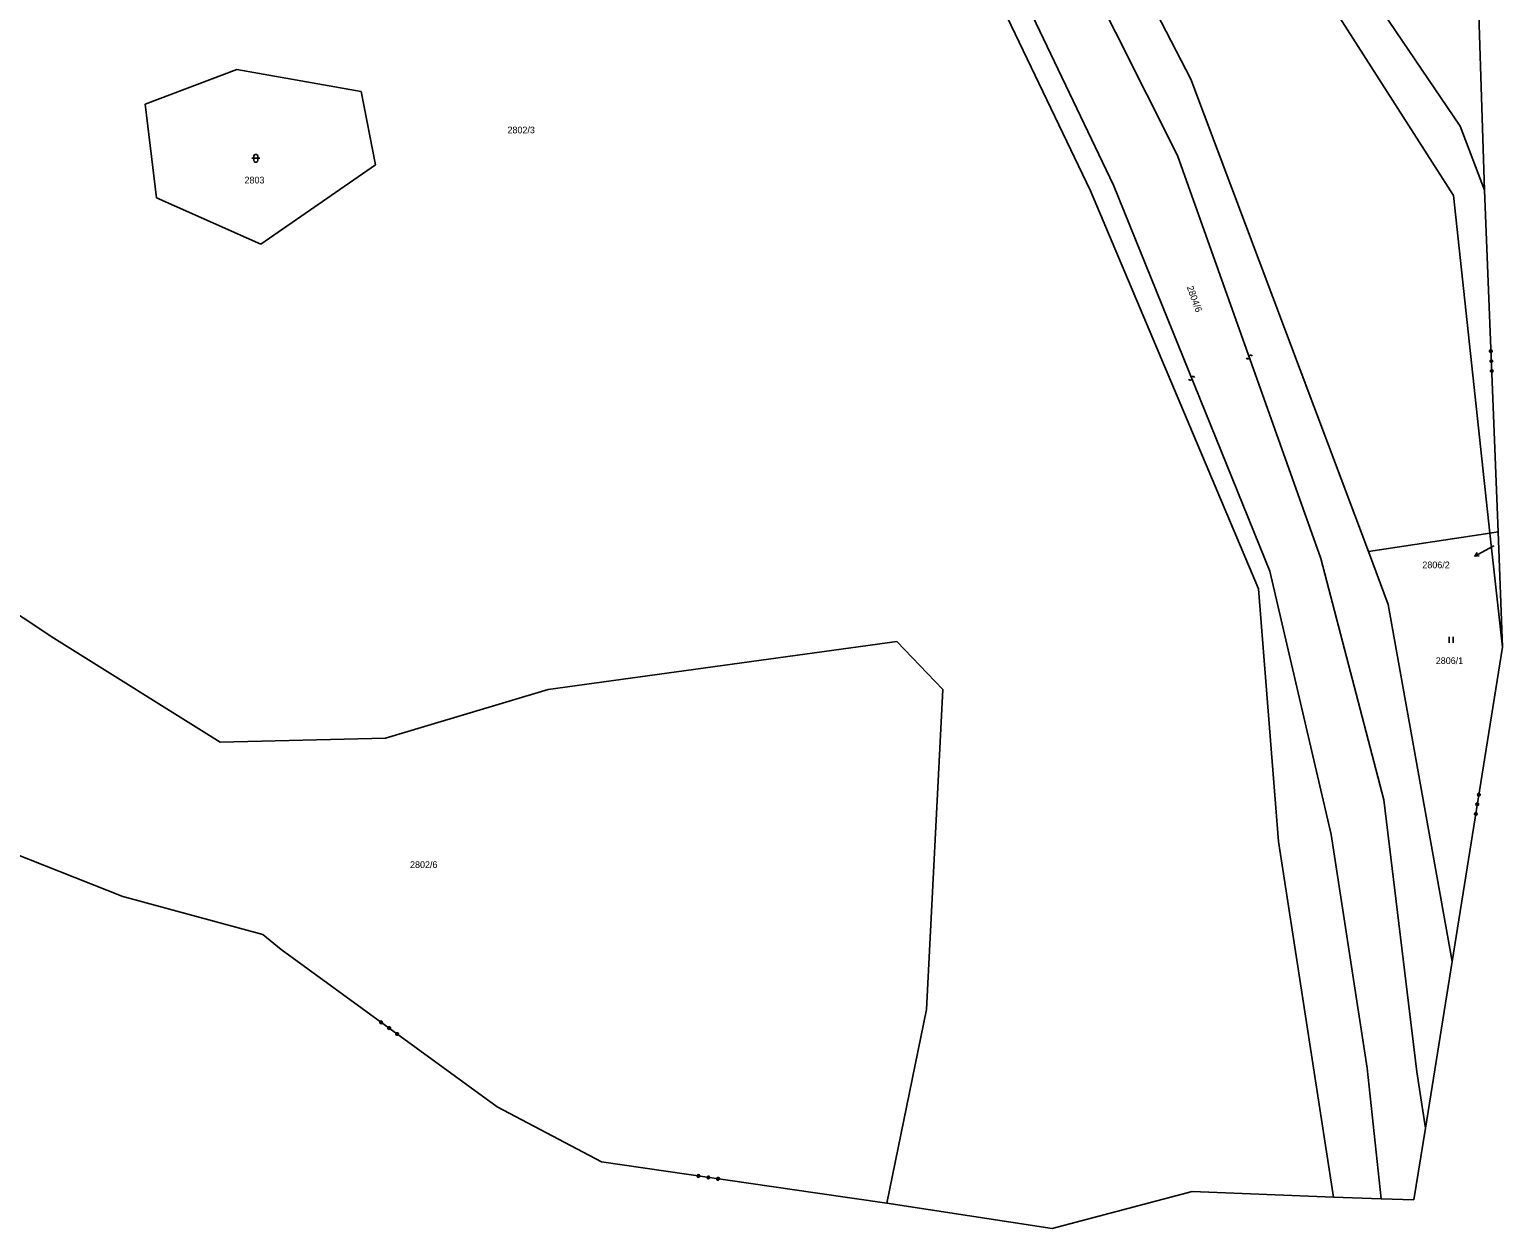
# Model space of a CAD drawing. Extents: x -747792 to -745414, y -1093712 to -1091463.
# Drawn here: x -746438.9 to -746252.1, y -1093651.7 to -1093499.7 of the extents above; entities that cross this region are included whole.
import ezdxf

# ---------------------------------------------------------------- set-up
doc = ezdxf.new("R2010")
doc.units = 0
for name, color, linetype in [('Budovy', 7, 'Continuous'), ('Doplňkové značky', 7, 'Continuous'), ('Koleje_dopravní prvky', 7, 'Continuous'), ('Kultury', 7, 'Continuous'), ('Stromy_porost', 7, 'Continuous')]:
    doc.layers.add(name, color=color, linetype=linetype)

msp = doc.modelspace()

# ---------------------------------------------------------------- linework, layer by layer
at = {"layer": 'Budovy'}
for points in [[(-746410.71, -1093516.02), (-746410.08, -1093516.02), (-746409.71, -1093516.02)], [(-746258.83, -1093576.71), (-746258.83, -1093577.46)], [(-746258.33, -1093577.46), (-746258.33, -1093576.71)]]:
    msp.add_lwpolyline(points, dxfattribs=at)
msp.add_lwpolyline([(-746410.46, -1093515.77), (-746410.41, -1093515.62), (-746410.28, -1093515.54), (-746410.13, -1093515.54), (-746410, -1093515.62), (-746409.95, -1093515.77), (-746409.95, -1093516.27), (-746410, -1093516.42), (-746410.13, -1093516.51), (-746410.28, -1093516.51), (-746410.41, -1093516.42), (-746410.46, -1093516.27)], close=True, dxfattribs=at)
at = {"layer": 'Doplňkové značky'}
for points in [[(-746255.58, -1093566.46), (-746254.25, -1093565.76)], [(-746255.02, -1093566.45), (-746255.58, -1093566.46), (-746255.25, -1093566)], [(-746253.14, -1093565.18), (-746254.25, -1093565.76)]]:
    msp.add_lwpolyline(points, dxfattribs=at)
at = {"layer": 'Kultury'}
for points in [[(-746326.62, -1093466.72), (-746301.41, -1093519.45)], [(-746293.28, -1093515.69), (-746312.92, -1093476.62)], [(-746275.09, -1093566.78), (-746293.28, -1093515.69)], [(-746281.57, -1093568.4), (-746301.41, -1093519.45)], [(-746284.55, -1093541.34), (-746284.45, -1093541.46), (-746284.28, -1093541.47), (-746284.18, -1093541.36), (-746284.18, -1093541.1), (-746284.07, -1093541), (-746283.91, -1093541.01), (-746283.82, -1093541.13)], [(-746291.85, -1093544.04), (-746291.74, -1093544.16), (-746291.58, -1093544.16), (-746291.48, -1093544.04), (-746291.49, -1093543.79), (-746291.38, -1093543.68), (-746291.22, -1093543.69), (-746291.13, -1093543.81)], [(-746267.11, -1093597.36), (-746275.09, -1093566.78)], [(-746273.79, -1093601.76), (-746281.57, -1093568.4)], [(-746262.92, -1093631.86), (-746267.11, -1093597.36)], [(-746269.23, -1093631.41), (-746273.79, -1093601.76)], [(-746267.46, -1093647.96), (-746269.23, -1093631.41)], [(-746261.83, -1093639.01), (-746262.92, -1093631.86)]]:
    msp.add_lwpolyline(points, dxfattribs=at)
at = {"layer": 'Stromy_porost'}
for points in [[(-746323.94, -1093443.5), (-746291.61, -1093505.99)], [(-746330.96, -1093464.61), (-746304.31, -1093520.15)], [(-746258.27, -1093520.75), (-746280.81, -1093485.48)], [(-746268.85, -1093495.08), (-746257.44, -1093511.96)], [(-746254.33, -1093520.07), (-746255.14, -1093495.13)], [(-746424.23, -1093509.18), (-746412.61, -1093504.77)], [(-746412.61, -1093504.77), (-746396.84, -1093507.58)], [(-746291.61, -1093505.99), (-746269.07, -1093565.89)], [(-746396.84, -1093507.58), (-746395.01, -1093516.87)], [(-746422.81, -1093521.06), (-746424.23, -1093509.18)], [(-746257.44, -1093511.96), (-746254.33, -1093520.07)], [(-746395.01, -1093516.87), (-746409.56, -1093526.93)], [(-746304.31, -1093520.15), (-746283.02, -1093570.6)], [(-746254.33, -1093520.07), (-746252.62, -1093563.41)], [(-746409.56, -1093526.93), (-746422.81, -1093521.06)], [(-746253.65, -1093563.56), (-746258.27, -1093520.75)], [(-746253.36, -1093540.55), (-746253.45, -1093540.65), (-746253.59, -1093540.65), (-746253.69, -1093540.56), (-746253.69, -1093540.43), (-746253.6, -1093540.33), (-746253.47, -1093540.32), (-746253.37, -1093540.41), (-746253.36, -1093540.55), (-746253.38, -1093540.56), (-746253.39, -1093540.44), (-746253.43, -1093540.4), (-746253.42, -1093540.6), (-746253.46, -1093540.63), (-746253.47, -1093540.36), (-746253.51, -1093540.36), (-746253.5, -1093540.63), (-746253.54, -1093540.63), (-746253.55, -1093540.37), (-746253.59, -1093540.37), (-746253.58, -1093540.63), (-746253.62, -1093540.61), (-746253.63, -1093540.39), (-746253.67, -1093540.43), (-746253.66, -1093540.57)], [(-746253.31, -1093541.8), (-746253.4, -1093541.9), (-746253.54, -1093541.91), (-746253.64, -1093541.82), (-746253.64, -1093541.68), (-746253.55, -1093541.58), (-746253.42, -1093541.58), (-746253.32, -1093541.67), (-746253.31, -1093541.8), (-746253.33, -1093541.8), (-746253.34, -1093541.68), (-746253.38, -1093541.64), (-746253.37, -1093541.84), (-746253.41, -1093541.88), (-746253.42, -1093541.6), (-746253.46, -1093541.6), (-746253.45, -1093541.88), (-746253.49, -1093541.89), (-746253.5, -1093541.61), (-746253.54, -1093541.61), (-746253.53, -1093541.89), (-746253.57, -1093541.85), (-746253.58, -1093541.65), (-746253.62, -1093541.69), (-746253.61, -1093541.81)], [(-746253.26, -1093543.06), (-746253.35, -1093543.16), (-746253.49, -1093543.16), (-746253.59, -1093543.07), (-746253.59, -1093542.94), (-746253.5, -1093542.84), (-746253.37, -1093542.83), (-746253.27, -1093542.92), (-746253.26, -1093543.06), (-746253.28, -1093543.04), (-746253.29, -1093542.92), (-746253.33, -1093542.89), (-746253.32, -1093543.08), (-746253.36, -1093543.12), (-746253.37, -1093542.86), (-746253.41, -1093542.86), (-746253.4, -1093543.12), (-746253.44, -1093543.12), (-746253.45, -1093542.86), (-746253.49, -1093542.86), (-746253.48, -1093543.12), (-746253.52, -1093543.1), (-746253.53, -1093542.9), (-746253.57, -1093542.92), (-746253.56, -1093543.04)], [(-746455.31, -1093563.99), (-746435.82, -1093576.87)], [(-746269.07, -1093565.89), (-746253.65, -1093563.56)], [(-746253.65, -1093563.56), (-746252.62, -1093563.41)], [(-746252.05, -1093578.02), (-746253.65, -1093563.56)], [(-746252.62, -1093563.41), (-746252.05, -1093578.02)], [(-746269.07, -1093565.89), (-746266.54, -1093572.61)], [(-746283.02, -1093570.6), (-746280.48, -1093602.66)], [(-746266.54, -1093572.61), (-746258.44, -1093617.86)], [(-746435.82, -1093576.87), (-746414.72, -1093590.06)], [(-746373.11, -1093583.39), (-746328.88, -1093577.28)], [(-746328.88, -1093577.28), (-746323.07, -1093583.38)], [(-746252.05, -1093578.02), (-746258.44, -1093617.86)], [(-746393.75, -1093589.56), (-746373.11, -1093583.39)], [(-746323.07, -1093583.38), (-746325.11, -1093623.96)], [(-746414.72, -1093590.06), (-746393.75, -1093589.56)], [(-746254.9, -1093596.8), (-746255.01, -1093596.87), (-746255.14, -1093596.85), (-746255.22, -1093596.74), (-746255.2, -1093596.61), (-746255.09, -1093596.53), (-746254.96, -1093596.55), (-746254.88, -1093596.66), (-746254.9, -1093596.8), (-746254.92, -1093596.8), (-746254.9, -1093596.68), (-746254.93, -1093596.63), (-746254.97, -1093596.83), (-746255.01, -1093596.85), (-746254.97, -1093596.59), (-746255.01, -1093596.58), (-746255.05, -1093596.84), (-746255.09, -1093596.84), (-746255.05, -1093596.58), (-746255.09, -1093596.57), (-746255.13, -1093596.83), (-746255.16, -1093596.8), (-746255.13, -1093596.59), (-746255.17, -1093596.62), (-746255.2, -1093596.76)], [(-746255.1, -1093598.03), (-746255.21, -1093598.11), (-746255.34, -1093598.09), (-746255.42, -1093597.98), (-746255.4, -1093597.85), (-746255.29, -1093597.77), (-746255.16, -1093597.79), (-746255.08, -1093597.9), (-746255.1, -1093598.03), (-746255.12, -1093598.03), (-746255.1, -1093597.91), (-746255.13, -1093597.86), (-746255.16, -1093598.06), (-746255.21, -1093598.09), (-746255.16, -1093597.82), (-746255.2, -1093597.81), (-746255.25, -1093598.09), (-746255.29, -1093598.08), (-746255.24, -1093597.8), (-746255.28, -1093597.8), (-746255.33, -1093598.07), (-746255.36, -1093598.03), (-746255.33, -1093597.83), (-746255.37, -1093597.86), (-746255.39, -1093597.98)], [(-746255.3, -1093599.27), (-746255.41, -1093599.35), (-746255.54, -1093599.33), (-746255.62, -1093599.22), (-746255.6, -1093599.09), (-746255.49, -1093599.01), (-746255.35, -1093599.03), (-746255.28, -1093599.14), (-746255.3, -1093599.27), (-746255.31, -1093599.25), (-746255.29, -1093599.13), (-746255.33, -1093599.1), (-746255.36, -1093599.28), (-746255.41, -1093599.32), (-746255.36, -1093599.06), (-746255.4, -1093599.05), (-746255.44, -1093599.31), (-746255.48, -1093599.3), (-746255.44, -1093599.05), (-746255.48, -1093599.04), (-746255.52, -1093599.29), (-746255.56, -1093599.27), (-746255.53, -1093599.06), (-746255.57, -1093599.08), (-746255.59, -1093599.2)], [(-746443.15, -1093603.31), (-746427.07, -1093609.61)], [(-746280.48, -1093602.66), (-746273.49, -1093647.76)], [(-746427.07, -1093609.61), (-746409.31, -1093614.43)], [(-746409.31, -1093614.43), (-746406.99, -1093616.36)], [(-746406.99, -1093616.36), (-746379.6, -1093636.28)], [(-746258.44, -1093617.86), (-746261.83, -1093639.01)], [(-746325.11, -1093623.96), (-746330.16, -1093648.53)], [(-746394.16, -1093625.49), (-746394.14, -1093625.63), (-746394.22, -1093625.74), (-746394.35, -1093625.76), (-746394.46, -1093625.68), (-746394.48, -1093625.54), (-746394.4, -1093625.44), (-746394.27, -1093625.41), (-746394.16, -1093625.49), (-746394.17, -1093625.51), (-746394.26, -1093625.44), (-746394.32, -1093625.45), (-746394.16, -1093625.57), (-746394.16, -1093625.62), (-746394.38, -1093625.46), (-746394.4, -1093625.49), (-746394.18, -1093625.65), (-746394.2, -1093625.68), (-746394.42, -1093625.53), (-746394.44, -1093625.56), (-746394.23, -1093625.72), (-746394.27, -1093625.73), (-746394.45, -1093625.61), (-746394.44, -1093625.66), (-746394.33, -1093625.74)], [(-746393.14, -1093626.23), (-746393.12, -1093626.36), (-746393.2, -1093626.47), (-746393.34, -1093626.49), (-746393.44, -1093626.42), (-746393.47, -1093626.28), (-746393.39, -1093626.17), (-746393.25, -1093626.15), (-746393.14, -1093626.23), (-746393.16, -1093626.25), (-746393.26, -1093626.17), (-746393.31, -1093626.18), (-746393.15, -1093626.3), (-746393.14, -1093626.36), (-746393.37, -1093626.19), (-746393.39, -1093626.22), (-746393.17, -1093626.39), (-746393.19, -1093626.42), (-746393.42, -1093626.26), (-746393.44, -1093626.29), (-746393.21, -1093626.45), (-746393.27, -1093626.46), (-746393.43, -1093626.34), (-746393.42, -1093626.4), (-746393.32, -1093626.47)], [(-746392.13, -1093626.97), (-746392.11, -1093627.1), (-746392.19, -1093627.21), (-746392.32, -1093627.23), (-746392.43, -1093627.15), (-746392.45, -1093627.02), (-746392.37, -1093626.91), (-746392.24, -1093626.89), (-746392.13, -1093626.97), (-746392.16, -1093626.97), (-746392.25, -1093626.9), (-746392.3, -1093626.92), (-746392.15, -1093627.03), (-746392.14, -1093627.09), (-746392.35, -1093626.93), (-746392.37, -1093626.97), (-746392.16, -1093627.12), (-746392.19, -1093627.15), (-746392.4, -1093627), (-746392.42, -1093627.03), (-746392.21, -1093627.18), (-746392.25, -1093627.2), (-746392.42, -1093627.08), (-746392.42, -1093627.13), (-746392.33, -1093627.2)], [(-746379.6, -1093636.28), (-746366.35, -1093643.29)], [(-746261.83, -1093639.01), (-746263.29, -1093648.09)], [(-746339.26, -1093647.21), (-746366.35, -1093643.29)], [(-746354.14, -1093645.22), (-746354.22, -1093645.11), (-746354.2, -1093644.98), (-746354.09, -1093644.9), (-746353.96, -1093644.92), (-746353.88, -1093645.02), (-746353.9, -1093645.16), (-746354.01, -1093645.24), (-746354.14, -1093645.22), (-746354.12, -1093645.2), (-746354, -1093645.22), (-746353.96, -1093645.18), (-746354.15, -1093645.16), (-746354.18, -1093645.11), (-746353.93, -1093645.15), (-746353.92, -1093645.11), (-746354.18, -1093645.07), (-746354.17, -1093645.03), (-746353.92, -1093645.07), (-746353.9, -1093645.03), (-746354.16, -1093644.99), (-746354.14, -1093644.96), (-746353.93, -1093644.99), (-746353.95, -1093644.94), (-746354.07, -1093644.93)], [(-746352.9, -1093645.4), (-746352.98, -1093645.29), (-746352.96, -1093645.16), (-746352.85, -1093645.08), (-746352.72, -1093645.1), (-746352.64, -1093645.2), (-746352.66, -1093645.34), (-746352.76, -1093645.42), (-746352.9, -1093645.4), (-746352.89, -1093645.38), (-746352.77, -1093645.4), (-746352.73, -1093645.36), (-746352.92, -1093645.33), (-746352.96, -1093645.29), (-746352.68, -1093645.33), (-746352.67, -1093645.29), (-746352.95, -1093645.25), (-746352.95, -1093645.21), (-746352.67, -1093645.25), (-746352.66, -1093645.21), (-746352.94, -1093645.17), (-746352.89, -1093645.14), (-746352.7, -1093645.16), (-746352.73, -1093645.12), (-746352.85, -1093645.1)], [(-746351.66, -1093645.58), (-746351.74, -1093645.47), (-746351.72, -1093645.34), (-746351.61, -1093645.26), (-746351.47, -1093645.28), (-746351.39, -1093645.38), (-746351.41, -1093645.52), (-746351.52, -1093645.6), (-746351.66, -1093645.58), (-746351.66, -1093645.56), (-746351.54, -1093645.57), (-746351.49, -1093645.54), (-746351.69, -1093645.51), (-746351.72, -1093645.47), (-746351.45, -1093645.51), (-746351.44, -1093645.47), (-746351.7, -1093645.43), (-746351.7, -1093645.39), (-746351.44, -1093645.43), (-746351.44, -1093645.39), (-746351.7, -1093645.35), (-746351.67, -1093645.31), (-746351.45, -1093645.34), (-746351.48, -1093645.3), (-746351.62, -1093645.28)], [(-746330.16, -1093648.53), (-746339.26, -1093647.21)], [(-746309.17, -1093651.73), (-746291.41, -1093647.05)], [(-746291.41, -1093647.05), (-746273.49, -1093647.76)], [(-746330.16, -1093648.53), (-746309.17, -1093651.73)], [(-746273.49, -1093647.76), (-746267.46, -1093647.96)], [(-746267.46, -1093647.96), (-746263.29, -1093648.09)]]:
    msp.add_lwpolyline(points, dxfattribs=at)

# ---------------------------------------------------------------- texts
at = {"layer": 'Doplňkové značky'}
msp.add_text('2806/2', height=0.85, dxfattribs=at).set_placement((-746262.22, -1093568.01))
at = {"layer": 'Koleje_dopravní prvky'}
for s, p in [('2802/3', (-746378.28, -1093512.86)), ('2803', (-746411.64, -1093519.22)), ('2806/1', (-746260.52, -1093580.16)), ('2802/6', (-746390.64, -1093606.02))]:
    msp.add_text(s, height=0.85, dxfattribs=at).set_placement(p)
for s, height, rotation, p in [('2804/6', 0.85, 289.9166, (-746292.12, -1093532.37)), ('2806/2', 0.05, 273.2436, (-746253.15, -1093565.05))]:
    msp.add_text(s, height=height, rotation=rotation, dxfattribs=at).set_placement(p)

doc.saveas('drawing.dxf')
